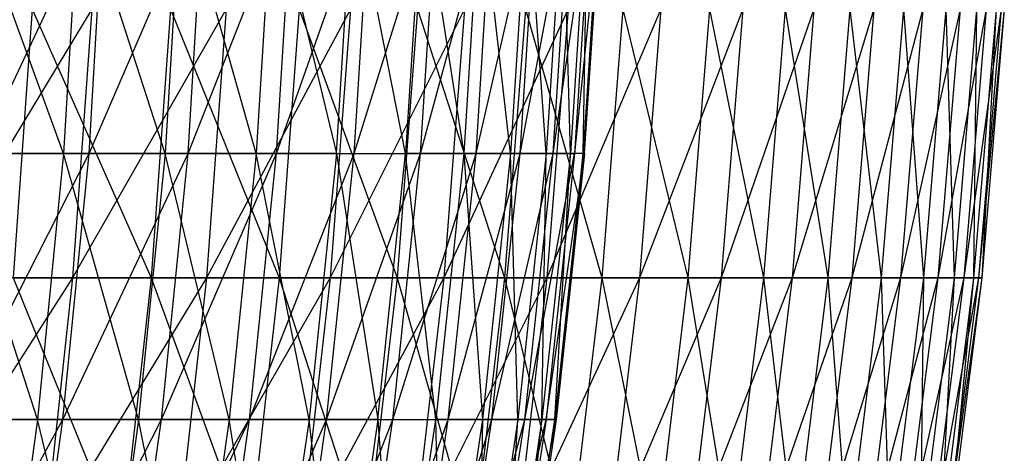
# Model space of a CAD drawing. Extents: x -125 to 125, y -143 to 0.
# Tile 384 of 406: x 50.71 to 59.88, y -90.78 to -86.73. Entities that reach past the tile are written whole.
import ezdxf

# ---------------------------------------------------------------- set-up
doc = ezdxf.new("R2010")
doc.units = 0
doc.header["$LTSCALE"] = 25.4
doc.layers.get('0').update_dxf_attribs({"linetype": 'CONTINUOUS'})

# ---------------------------------------------------------------- blocks, each defined once
blk = doc.blocks.new('NL2500027000_STL_3')
at = {"color": 0}
for p, q in [((51.1188, -87.9836, 22.8147), (50.2186, -85.4941, 25.0945)), ((51.1188, -87.9836, 22.8147), (50.2186, -85.4941, 25.0945)), ((50.3356, -87.9836, -24.4943), (51.5033, -85.4941, -22.3392)), ((50.3356, -87.9836, -24.4943), (51.5033, -85.4941, -22.3392)), ((51.2654, -85.4941, 22.8801), (51.1188, -87.9836, 22.8147)), ((51.2654, -85.4941, 22.8801), (51.1188, -87.9836, 22.8147)), ((52.0653, -87.9836, 20.5632), (51.2654, -85.4941, 22.8801)), ((52.0653, -87.9836, 20.5632), (51.2654, -85.4941, 22.8801)), ((51.3561, -87.9836, -22.2754), (51.5033, -85.4941, -22.3392)), ((51.3561, -87.9836, -22.2754), (51.5033, -85.4941, -22.3392)), ((51.3561, -87.9836, -22.2754), (52.4288, -85.4941, -20.0714)), ((51.3561, -87.9836, -22.2754), (52.4288, -85.4941, -20.0714)), ((52.2146, -85.4941, 20.6221), (52.0653, -87.9836, 20.5632)), ((52.2146, -85.4941, 20.6221), (52.0653, -87.9836, 20.5632)), ((52.9127, -87.9836, 18.2726), (52.2146, -85.4941, 20.6221)), ((52.9127, -87.9836, 18.2726), (52.2146, -85.4941, 20.6221)), ((52.2788, -87.9836, -20.014), (52.4288, -85.4941, -20.0714)), ((52.2788, -87.9836, -20.014), (52.4288, -85.4941, -20.0714)), ((52.2788, -87.9836, -20.014), (53.2544, -85.4941, -17.7654)), ((52.2788, -87.9836, -20.014), (53.2544, -85.4941, -17.7654)), ((53.0644, -85.4941, 18.3249), (52.9127, -87.9836, 18.2726)), ((53.0644, -85.4941, 18.3249), (52.9127, -87.9836, 18.2726)), ((53.0644, -85.4941, 18.3249), (53.6594, -87.9836, 15.9471)), ((53.0644, -85.4941, 18.3249), (53.6594, -87.9836, 15.9471)), ((53.1021, -87.9836, -17.7146), (53.2544, -85.4941, -17.7654)), ((53.1021, -87.9836, -17.7146), (53.2544, -85.4941, -17.7654)), ((53.1021, -87.9836, -17.7146), (53.9786, -85.4941, -15.4256)), ((53.1021, -87.9836, -17.7146), (53.9786, -85.4941, -15.4256)), ((53.6594, -87.9836, 15.9471), (53.8132, -85.4941, 15.9929)), ((53.6594, -87.9836, 15.9471), (53.8132, -85.4941, 15.9929)), ((54.3039, -87.9836, 13.5914), (53.8132, -85.4941, 15.9929)), ((54.3039, -87.9836, 13.5914), (53.8132, -85.4941, 15.9929)), ((53.8242, -87.9836, -15.3815), (53.9786, -85.4941, -15.4256)), ((53.8242, -87.9836, -15.3815), (53.9786, -85.4941, -15.4256)), ((53.8242, -87.9836, -15.3815), (54.6001, -85.4941, -13.0564)), ((53.8242, -87.9836, -15.3815), (54.6001, -85.4941, -13.0564)), ((54.4596, -85.4941, 13.6303), (54.3039, -87.9836, 13.5914)), ((54.4596, -85.4941, 13.6303), (54.3039, -87.9836, 13.5914)), ((54.4439, -87.9836, -13.0191), (54.6001, -85.4941, -13.0564)), ((54.4439, -87.9836, -13.0191), (54.6001, -85.4941, -13.0564)), ((54.4439, -87.9836, -13.0191), (55.1176, -85.4941, -10.6623)), ((54.4439, -87.9836, -13.0191), (55.1176, -85.4941, -10.6623)), ((54.4596, -85.4941, 13.6303), (54.8451, -87.9836, 11.2097)), ((54.4596, -85.4941, 13.6303), (54.8451, -87.9836, 11.2097)), ((55.0023, -85.4941, 11.2419), (54.8451, -87.9836, 11.2097)), ((55.0023, -85.4941, 11.2419), (54.8451, -87.9836, 11.2097)), ((54.96, -87.9836, -10.6319), (55.1176, -85.4941, -10.6623)), ((54.96, -87.9836, -10.6319), (55.1176, -85.4941, -10.6623)), ((54.96, -87.9836, -10.6319), (55.5302, -85.4941, -8.248)), ((54.96, -87.9836, -10.6319), (55.5302, -85.4941, -8.248)), ((55.2818, -87.9836, 8.8068), (55.0023, -85.4941, 11.2419)), ((55.2818, -87.9836, 8.8068), (55.0023, -85.4941, 11.2419)), ((55.4403, -85.4941, 8.832), (55.2818, -87.9836, 8.8068)), ((55.4403, -85.4941, 8.832), (55.2818, -87.9836, 8.8068)), ((55.3715, -87.9836, -8.2244), (55.5302, -85.4941, -8.248)), ((55.3715, -87.9836, -8.2244), (55.5302, -85.4941, -8.248)), ((55.3715, -87.9836, -8.2244), (55.8372, -85.4941, -5.8179)), ((55.3715, -87.9836, -8.2244), (55.8372, -85.4941, -5.8179)), ((55.6134, -87.9836, 6.387), (55.4403, -85.4941, 8.832)), ((55.6134, -87.9836, 6.387), (55.4403, -85.4941, 8.832)), ((55.7728, -85.4941, 6.4053), (55.6134, -87.9836, 6.387)), ((55.7728, -85.4941, 6.4053), (55.6134, -87.9836, 6.387)), ((55.6775, -87.9836, -5.8013), (55.8372, -85.4941, -5.8179)), ((55.6775, -87.9836, -5.8013), (55.8372, -85.4941, -5.8179)), ((55.6775, -87.9836, -5.8013), (56.0378, -85.4941, -3.3768)), ((55.6775, -87.9836, -5.8013), (56.0378, -85.4941, -3.3768)), ((55.839, -87.9836, 3.9551), (55.7728, -85.4941, 6.4053)), ((55.839, -87.9836, 3.9551), (55.7728, -85.4941, 6.4053)), ((55.9991, -85.4941, 3.9665), (55.839, -87.9836, 3.9551)), ((55.9991, -85.4941, 3.9665), (55.839, -87.9836, 3.9551)), ((56.1317, -85.4941, -0.9293), (55.8776, -87.9836, -3.3672)), ((56.0378, -85.4941, -3.3768), (55.8776, -87.9836, -3.3672)), ((56.1317, -85.4941, -0.9293), (55.8776, -87.9836, -3.3672)), ((56.0378, -85.4941, -3.3768), (55.8776, -87.9836, -3.3672)), ((56.1189, -85.4941, 1.52), (55.9584, -87.9836, 1.5157)), ((55.9584, -87.9836, 1.5157), (55.9991, -85.4941, 3.9665)), ((56.1189, -85.4941, 1.52), (55.9584, -87.9836, 1.5157)), ((55.9584, -87.9836, 1.5157), (55.9991, -85.4941, 3.9665)), ((55.9712, -87.9836, -0.9266), (56.1317, -85.4941, -0.9293)), ((55.9712, -87.9836, -0.9266), (56.1317, -85.4941, -0.9293)), ((55.9712, -87.9836, -0.9266), (56.1189, -85.4941, 1.52)), ((55.9712, -87.9836, -0.9266), (56.1189, -85.4941, 1.52)), ((51.3837, -86.6365, -30.7502), (49.8662, -89.141, -32.7737)), ((51.3837, -86.6365, -30.7502), (49.8662, -89.141, -32.7737)), ((50.8268, -86.6365, 31.6623), (50.6485, -89.141, 31.5513)), ((50.8268, -86.6365, 31.6623), (50.6485, -89.141, 31.5513)), ((50.8268, -86.6365, 31.6623), (51.9336, -89.141, 29.3881)), ((50.8268, -86.6365, 31.6623), (51.9336, -89.141, 29.3881)), ((51.3837, -86.6365, -30.7502), (51.2035, -89.141, -30.6424)), ((51.3837, -86.6365, -30.7502), (51.2035, -89.141, -30.6424)), ((52.6344, -86.6365, -28.5567), (51.2035, -89.141, -30.6424)), ((52.6344, -86.6365, -28.5567), (51.2035, -89.141, -30.6424)), ((52.1164, -86.6365, 29.4915), (51.9336, -89.141, 29.3881)), ((52.1164, -86.6365, 29.4915), (51.9336, -89.141, 29.3881)), ((52.1164, -86.6365, 29.4915), (53.1263, -89.141, 27.1726)), ((52.1164, -86.6365, 29.4915), (53.1263, -89.141, 27.1726)), ((52.6344, -86.6365, -28.5567), (52.4498, -89.141, -28.4566)), ((52.6344, -86.6365, -28.5567), (52.4498, -89.141, -28.4566)), ((53.7914, -86.6365, -26.3125), (52.4498, -89.141, -28.4566)), ((53.7914, -86.6365, -26.3125), (52.4498, -89.141, -28.4566)), ((53.3133, -86.6365, 27.2682), (53.1263, -89.141, 27.1726)), ((53.3133, -86.6365, 27.2682), (53.1263, -89.141, 27.1726)), ((53.3133, -86.6365, 27.2682), (54.2246, -89.141, 24.9088)), ((53.3133, -86.6365, 27.2682), (54.2246, -89.141, 24.9088)), ((53.7914, -86.6365, -26.3125), (53.6028, -89.141, -26.2202)), ((53.7914, -86.6365, -26.3125), (53.6028, -89.141, -26.2202)), ((54.8528, -86.6365, -24.0214), (53.6028, -89.141, -26.2202)), ((54.8528, -86.6365, -24.0214), (53.6028, -89.141, -26.2202)), ((54.4154, -86.6365, 24.9965), (54.2246, -89.141, 24.9088)), ((54.4154, -86.6365, 24.9965), (54.2246, -89.141, 24.9088)), ((54.4154, -86.6365, 24.9965), (55.2265, -89.141, 22.6008)), ((54.4154, -86.6365, 24.9965), (55.2265, -89.141, 22.6008)), ((54.8528, -86.6365, -24.0214), (54.6605, -89.141, -23.9372)), ((54.8528, -86.6365, -24.0214), (54.6605, -89.141, -23.9372)), ((55.8167, -86.6365, -21.6877), (54.6605, -89.141, -23.9372)), ((55.8167, -86.6365, -21.6877), (54.6605, -89.141, -23.9372)), ((55.4208, -86.6365, 22.6803), (55.2265, -89.141, 22.6008)), ((55.4208, -86.6365, 22.6803), (55.2265, -89.141, 22.6008)), ((55.4208, -86.6365, 22.6803), (56.1302, -89.141, 20.2525)), ((55.4208, -86.6365, 22.6803), (56.1302, -89.141, 20.2525)), ((55.8167, -86.6365, -21.6877), (55.621, -89.141, -21.6116)), ((55.8167, -86.6365, -21.6877), (55.621, -89.141, -21.6116)), ((56.6814, -86.6365, -19.3153), (55.621, -89.141, -21.6116)), ((56.6814, -86.6365, -19.3153), (55.621, -89.141, -21.6116)), ((56.3277, -86.6365, 20.3238), (56.1302, -89.141, 20.2525)), ((56.3277, -86.6365, 20.3238), (56.1302, -89.141, 20.2525)), ((56.3277, -86.6365, 20.3238), (56.934, -89.141, 17.8683)), ((56.3277, -86.6365, 20.3238), (56.934, -89.141, 17.8683)), ((56.6814, -86.6365, -19.3153), (56.4826, -89.141, -19.2476)), ((56.6814, -86.6365, -19.3153), (56.4826, -89.141, -19.2476)), ((57.4453, -86.6365, -16.9087), (56.4826, -89.141, -19.2476)), ((57.4453, -86.6365, -16.9087), (56.4826, -89.141, -19.2476)), ((57.1344, -86.6365, 17.9311), (56.934, -89.141, 17.8683)), ((57.1344, -86.6365, 17.9311), (56.934, -89.141, 17.8683)), ((57.1344, -86.6365, 17.9311), (57.6367, -89.141, 15.4522)), ((57.1344, -86.6365, 17.9311), (57.6367, -89.141, 15.4522)), ((57.4453, -86.6365, -16.9087), (57.2438, -89.141, -16.8494)), ((57.4453, -86.6365, -16.9087), (57.2438, -89.141, -16.8494)), ((58.107, -86.6365, -14.472), (57.2438, -89.141, -16.8494)), ((58.107, -86.6365, -14.472), (57.2438, -89.141, -16.8494)), ((57.8395, -86.6365, 15.5066), (57.6367, -89.141, 15.4522)), ((57.8395, -86.6365, 15.5066), (57.6367, -89.141, 15.4522)), ((57.8395, -86.6365, 15.5066), (58.2369, -89.141, 13.0087)), ((57.8395, -86.6365, 15.5066), (58.2369, -89.141, 13.0087)), ((58.107, -86.6365, -14.472), (57.9033, -89.141, -14.4212)), ((58.107, -86.6365, -14.472), (57.9033, -89.141, -14.4212)), ((58.6655, -86.6365, -12.0095), (57.9033, -89.141, -14.4212)), ((58.6655, -86.6365, -12.0095), (57.9033, -89.141, -14.4212)), ((58.4418, -86.6365, 13.0545), (58.2369, -89.141, 13.0087)), ((58.4418, -86.6365, 13.0545), (58.2369, -89.141, 13.0087)), ((58.4418, -86.6365, 13.0545), (58.7335, -89.141, 10.5421)), ((58.4418, -86.6365, 13.0545), (58.7335, -89.141, 10.5421)), ((58.6655, -86.6365, -12.0095), (58.4597, -89.141, -11.9674)), ((58.6655, -86.6365, -12.0095), (58.4597, -89.141, -11.9674)), ((59.1196, -86.6365, -9.5257), (58.4597, -89.141, -11.9674)), ((59.1196, -86.6365, -9.5257), (58.4597, -89.141, -11.9674)), ((58.9402, -86.6365, 10.5792), (58.7335, -89.141, 10.5421)), ((58.9402, -86.6365, 10.5792), (58.7335, -89.141, 10.5421)), ((59.1196, -86.6365, -9.5257), (58.9123, -89.141, -9.4923)), ((59.1196, -86.6365, -9.5257), (58.9123, -89.141, -9.4923)), ((59.4686, -86.6365, -7.025), (58.9123, -89.141, -9.4923)), ((59.4686, -86.6365, -7.025), (58.9123, -89.141, -9.4923)), ((58.9402, -86.6365, 10.5792), (59.1257, -89.141, 8.0567)), ((58.9402, -86.6365, 10.5792), (59.1257, -89.141, 8.0567)), ((59.3338, -86.6365, 8.0851), (59.1257, -89.141, 8.0567)), ((59.3338, -86.6365, 8.0851), (59.1257, -89.141, 8.0567)), ((59.4686, -86.6365, -7.025), (59.2601, -89.141, -7.0003)), ((59.4686, -86.6365, -7.025), (59.2601, -89.141, -7.0003)), ((59.7119, -86.6365, -4.5117), (59.2601, -89.141, -7.0003)), ((59.7119, -86.6365, -4.5117), (59.2601, -89.141, -7.0003)), ((59.3338, -86.6365, 8.0851), (59.4128, -89.141, 5.557)), ((59.3338, -86.6365, 8.0851), (59.4128, -89.141, 5.557)), ((59.6219, -86.6365, 5.5766), (59.4128, -89.141, 5.557)), ((59.6219, -86.6365, 5.5766), (59.4128, -89.141, 5.557)), ((59.7119, -86.6365, -4.5117), (59.5025, -89.141, -4.4959)), ((59.7119, -86.6365, -4.5117), (59.5025, -89.141, -4.4959)), ((59.849, -86.6365, -1.9905), (59.5025, -89.141, -4.4959)), ((59.849, -86.6365, -1.9905), (59.5025, -89.141, -4.4959)), ((59.8039, -86.6365, 3.0582), (59.5942, -89.141, 3.0475)), ((59.8039, -86.6365, 3.0582), (59.5942, -89.141, 3.0475)), ((59.6219, -86.6365, 5.5766), (59.5942, -89.141, 3.0475)), ((59.6219, -86.6365, 5.5766), (59.5942, -89.141, 3.0475)), ((59.849, -86.6365, -1.9905), (59.6391, -89.141, -1.9835)), ((59.849, -86.6365, -1.9905), (59.6391, -89.141, -1.9835)), ((59.8797, -86.6365, 0.5343), (59.6391, -89.141, -1.9835)), ((59.8797, -86.6365, 0.5343), (59.6391, -89.141, -1.9835)), ((59.8797, -86.6365, 0.5343), (59.6697, -89.141, 0.5325)), ((59.8797, -86.6365, 0.5343), (59.6697, -89.141, 0.5325)), ((59.8039, -86.6365, 3.0582), (59.6697, -89.141, 0.5325)), ((59.8039, -86.6365, 3.0582), (59.6697, -89.141, 0.5325)), ((51.1188, -87.9836, 22.8147), (50.075, -87.9836, 25.0227)), ((51.1188, -87.9836, 22.8147), (50.075, -87.9836, 25.0227)), ((50.8762, -90.4641, 22.7064), (50.075, -87.9836, 25.0227)), ((50.8762, -90.4641, 22.7064), (50.075, -87.9836, 25.0227)), ((50.0967, -90.4641, -24.3781), (51.3561, -87.9836, -22.2754)), ((50.0967, -90.4641, -24.3781), (51.3561, -87.9836, -22.2754)), ((50.3356, -87.9836, -24.4943), (51.3561, -87.9836, -22.2754)), ((50.3356, -87.9836, -24.4943), (51.3561, -87.9836, -22.2754)), ((51.1188, -87.9836, 22.8147), (50.8762, -90.4641, 22.7064)), ((51.1188, -87.9836, 22.8147), (50.8762, -90.4641, 22.7064)), ((51.1124, -90.4641, -22.1697), (51.3561, -87.9836, -22.2754)), ((51.1124, -90.4641, -22.1697), (51.3561, -87.9836, -22.2754)), ((51.1124, -90.4641, -22.1697), (52.2788, -87.9836, -20.014)), ((51.1124, -90.4641, -22.1697), (52.2788, -87.9836, -20.014)), ((52.0653, -87.9836, 20.5632), (51.1188, -87.9836, 22.8147)), ((52.0653, -87.9836, 20.5632), (51.1188, -87.9836, 22.8147)), ((51.8183, -90.4641, 20.4656), (51.1188, -87.9836, 22.8147)), ((51.8183, -90.4641, 20.4656), (51.1188, -87.9836, 22.8147)), ((51.3561, -87.9836, -22.2754), (52.2788, -87.9836, -20.014)), ((51.3561, -87.9836, -22.2754), (52.2788, -87.9836, -20.014)), ((52.0653, -87.9836, 20.5632), (51.8183, -90.4641, 20.4656)), ((52.0653, -87.9836, 20.5632), (51.8183, -90.4641, 20.4656)), ((52.0308, -90.4641, -19.9191), (52.2788, -87.9836, -20.014)), ((52.0308, -90.4641, -19.9191), (52.2788, -87.9836, -20.014)), ((52.0308, -90.4641, -19.9191), (53.1021, -87.9836, -17.7146)), ((52.0308, -90.4641, -19.9191), (53.1021, -87.9836, -17.7146)), ((52.9127, -87.9836, 18.2726), (52.0653, -87.9836, 20.5632)), ((52.9127, -87.9836, 18.2726), (52.0653, -87.9836, 20.5632)), ((52.6616, -90.4641, 18.1859), (52.0653, -87.9836, 20.5632)), ((52.6616, -90.4641, 18.1859), (52.0653, -87.9836, 20.5632)), ((52.2788, -87.9836, -20.014), (53.1021, -87.9836, -17.7146)), ((52.2788, -87.9836, -20.014), (53.1021, -87.9836, -17.7146)), ((52.9127, -87.9836, 18.2726), (52.6616, -90.4641, 18.1859)), ((52.9127, -87.9836, 18.2726), (52.6616, -90.4641, 18.1859)), ((52.8501, -90.4641, -17.6306), (53.1021, -87.9836, -17.7146)), ((52.8501, -90.4641, -17.6306), (53.1021, -87.9836, -17.7146)), ((52.8501, -90.4641, -17.6306), (53.8242, -87.9836, -15.3815)), ((52.8501, -90.4641, -17.6306), (53.8242, -87.9836, -15.3815)), ((53.6594, -87.9836, 15.9471), (52.9127, -87.9836, 18.2726)), ((53.6594, -87.9836, 15.9471), (52.9127, -87.9836, 18.2726)), ((53.4048, -90.4641, 15.8715), (52.9127, -87.9836, 18.2726)), ((53.4048, -90.4641, 15.8715), (52.9127, -87.9836, 18.2726)), ((53.1021, -87.9836, -17.7146), (53.8242, -87.9836, -15.3815)), ((53.1021, -87.9836, -17.7146), (53.8242, -87.9836, -15.3815)), ((53.6594, -87.9836, 15.9471), (53.4048, -90.4641, 15.8715)), ((53.6594, -87.9836, 15.9471), (53.4048, -90.4641, 15.8715)), ((53.5689, -90.4641, -15.3085), (53.8242, -87.9836, -15.3815)), ((53.5689, -90.4641, -15.3085), (53.8242, -87.9836, -15.3815)), ((53.5689, -90.4641, -15.3085), (54.4439, -87.9836, -13.0191)), ((53.5689, -90.4641, -15.3085), (54.4439, -87.9836, -13.0191)), ((53.6594, -87.9836, 15.9471), (54.0462, -90.4641, 13.5269)), ((53.6594, -87.9836, 15.9471), (54.0462, -90.4641, 13.5269)), ((53.6594, -87.9836, 15.9471), (54.3039, -87.9836, 13.5914)), ((53.6594, -87.9836, 15.9471), (54.3039, -87.9836, 13.5914)), ((53.8242, -87.9836, -15.3815), (54.4439, -87.9836, -13.0191)), ((53.8242, -87.9836, -15.3815), (54.4439, -87.9836, -13.0191)), ((54.0462, -90.4641, 13.5269), (54.3039, -87.9836, 13.5914)), ((54.0462, -90.4641, 13.5269), (54.3039, -87.9836, 13.5914)), ((54.1856, -90.4641, -12.9573), (54.4439, -87.9836, -13.0191)), ((54.1856, -90.4641, -12.9573), (54.4439, -87.9836, -13.0191)), ((54.1856, -90.4641, -12.9573), (54.96, -87.9836, -10.6319)), ((54.1856, -90.4641, -12.9573), (54.96, -87.9836, -10.6319)), ((54.8451, -87.9836, 11.2097), (54.3039, -87.9836, 13.5914)), ((54.8451, -87.9836, 11.2097), (54.3039, -87.9836, 13.5914)), ((54.5848, -90.4641, 11.1565), (54.3039, -87.9836, 13.5914)), ((54.5848, -90.4641, 11.1565), (54.3039, -87.9836, 13.5914)), ((54.4439, -87.9836, -13.0191), (54.96, -87.9836, -10.6319)), ((54.4439, -87.9836, -13.0191), (54.96, -87.9836, -10.6319)), ((54.8451, -87.9836, 11.2097), (54.5848, -90.4641, 11.1565)), ((54.8451, -87.9836, 11.2097), (54.5848, -90.4641, 11.1565)), ((54.6992, -90.4641, -10.5814), (54.96, -87.9836, -10.6319)), ((54.6992, -90.4641, -10.5814), (54.96, -87.9836, -10.6319)), ((54.6992, -90.4641, -10.5814), (55.3715, -87.9836, -8.2244)), ((54.6992, -90.4641, -10.5814), (55.3715, -87.9836, -8.2244)), ((54.8451, -87.9836, 11.2097), (55.0195, -90.4641, 8.765)), ((55.2818, -87.9836, 8.8068), (54.8451, -87.9836, 11.2097)), ((55.2818, -87.9836, 8.8068), (54.8451, -87.9836, 11.2097)), ((54.8451, -87.9836, 11.2097), (55.0195, -90.4641, 8.765)), ((54.96, -87.9836, -10.6319), (55.3715, -87.9836, -8.2244)), ((54.96, -87.9836, -10.6319), (55.3715, -87.9836, -8.2244)), ((55.2818, -87.9836, 8.8068), (55.0195, -90.4641, 8.765)), ((55.2818, -87.9836, 8.8068), (55.0195, -90.4641, 8.765)), ((55.1087, -90.4641, -8.1854), (55.3715, -87.9836, -8.2244)), ((55.1087, -90.4641, -8.1854), (55.3715, -87.9836, -8.2244)), ((55.1087, -90.4641, -8.1854), (55.6775, -87.9836, -5.8013)), ((55.1087, -90.4641, -8.1854), (55.6775, -87.9836, -5.8013)), ((55.6134, -87.9836, 6.387), (55.2818, -87.9836, 8.8068)), ((55.6134, -87.9836, 6.387), (55.2818, -87.9836, 8.8068)), ((55.3495, -90.4641, 6.3567), (55.2818, -87.9836, 8.8068)), ((55.3495, -90.4641, 6.3567), (55.2818, -87.9836, 8.8068)), ((55.6134, -87.9836, 6.387), (55.3495, -90.4641, 6.3567)), ((55.6134, -87.9836, 6.387), (55.3495, -90.4641, 6.3567)), ((55.3715, -87.9836, -8.2244), (55.6775, -87.9836, -5.8013)), ((55.3715, -87.9836, -8.2244), (55.6775, -87.9836, -5.8013)), ((55.4133, -90.4641, -5.7738), (55.6775, -87.9836, -5.8013)), ((55.4133, -90.4641, -5.7738), (55.6775, -87.9836, -5.8013)), ((55.4133, -90.4641, -5.7738), (55.8776, -87.9836, -3.3672)), ((55.4133, -90.4641, -5.7738), (55.8776, -87.9836, -3.3672)), ((55.839, -87.9836, 3.9551), (55.5741, -90.4641, 3.9364)), ((55.5741, -90.4641, 3.9364), (55.6134, -87.9836, 6.387)), ((55.839, -87.9836, 3.9551), (55.5741, -90.4641, 3.9364)), ((55.5741, -90.4641, 3.9364), (55.6134, -87.9836, 6.387)), ((55.8776, -87.9836, -3.3672), (55.6124, -90.4641, -3.3512)), ((55.6124, -90.4641, -3.3512), (55.9712, -87.9836, -0.9266)), ((55.6124, -90.4641, -3.3512), (55.9712, -87.9836, -0.9266)), ((55.8776, -87.9836, -3.3672), (55.6124, -90.4641, -3.3512)), ((55.839, -87.9836, 3.9551), (55.6134, -87.9836, 6.387)), ((55.839, -87.9836, 3.9551), (55.6134, -87.9836, 6.387)), ((55.6775, -87.9836, -5.8013), (55.8776, -87.9836, -3.3672)), ((55.6775, -87.9836, -5.8013), (55.8776, -87.9836, -3.3672)), ((55.9584, -87.9836, 1.5157), (55.6929, -90.4641, 1.5085)), ((55.6929, -90.4641, 1.5085), (55.839, -87.9836, 3.9551)), ((55.9584, -87.9836, 1.5157), (55.6929, -90.4641, 1.5085)), ((55.6929, -90.4641, 1.5085), (55.839, -87.9836, 3.9551)), ((55.9712, -87.9836, -0.9266), (55.7057, -90.4641, -0.9222)), ((55.7057, -90.4641, -0.9222), (55.9584, -87.9836, 1.5157)), ((55.9712, -87.9836, -0.9266), (55.7057, -90.4641, -0.9222)), ((55.7057, -90.4641, -0.9222), (55.9584, -87.9836, 1.5157)), ((55.9584, -87.9836, 1.5157), (55.839, -87.9836, 3.9551)), ((55.9584, -87.9836, 1.5157), (55.839, -87.9836, 3.9551)), ((55.9712, -87.9836, -0.9266), (55.8776, -87.9836, -3.3672)), ((55.9712, -87.9836, -0.9266), (55.8776, -87.9836, -3.3672)), ((55.9712, -87.9836, -0.9266), (55.9584, -87.9836, 1.5157)), ((55.9712, -87.9836, -0.9266), (55.9584, -87.9836, 1.5157)), ((51.2035, -89.141, -30.6424), (49.6033, -91.6345, -32.6009)), ((51.2035, -89.141, -30.6424), (49.6033, -91.6345, -32.6009)), ((51.2035, -89.141, -30.6424), (49.8662, -89.141, -32.7737)), ((51.2035, -89.141, -30.6424), (49.8662, -89.141, -32.7737)), ((50.6485, -89.141, 31.5513), (51.9336, -89.141, 29.3881)), ((50.6485, -89.141, 31.5513), (51.9336, -89.141, 29.3881)), ((50.6485, -89.141, 31.5513), (51.6597, -91.6345, 29.2331)), ((50.6485, -89.141, 31.5513), (51.6597, -91.6345, 29.2331)), ((51.2035, -89.141, -30.6424), (50.9335, -91.6345, -30.4808)), ((51.2035, -89.141, -30.6424), (50.9335, -91.6345, -30.4808)), ((52.4498, -89.141, -28.4566), (50.9335, -91.6345, -30.4808)), ((52.4498, -89.141, -28.4566), (50.9335, -91.6345, -30.4808)), ((52.4498, -89.141, -28.4566), (51.2035, -89.141, -30.6424)), ((52.4498, -89.141, -28.4566), (51.2035, -89.141, -30.6424)), ((51.9336, -89.141, 29.3881), (51.6597, -91.6345, 29.2331)), ((51.9336, -89.141, 29.3881), (51.6597, -91.6345, 29.2331)), ((51.9336, -89.141, 29.3881), (53.1263, -89.141, 27.1726)), ((51.9336, -89.141, 29.3881), (53.1263, -89.141, 27.1726)), ((51.9336, -89.141, 29.3881), (52.8462, -91.6345, 27.0293)), ((51.9336, -89.141, 29.3881), (52.8462, -91.6345, 27.0293)), ((52.4498, -89.141, -28.4566), (52.1732, -91.6345, -28.3065)), ((52.4498, -89.141, -28.4566), (52.1732, -91.6345, -28.3065)), ((53.6028, -89.141, -26.2202), (52.1732, -91.6345, -28.3065)), ((53.6028, -89.141, -26.2202), (52.1732, -91.6345, -28.3065)), ((53.6028, -89.141, -26.2202), (52.4498, -89.141, -28.4566)), ((53.6028, -89.141, -26.2202), (52.4498, -89.141, -28.4566)), ((53.1263, -89.141, 27.1726), (52.8462, -91.6345, 27.0293)), ((53.1263, -89.141, 27.1726), (52.8462, -91.6345, 27.0293)), ((53.1263, -89.141, 27.1726), (54.2246, -89.141, 24.9088)), ((53.1263, -89.141, 27.1726), (54.2246, -89.141, 24.9088)), ((53.1263, -89.141, 27.1726), (53.9387, -91.6345, 24.7775)), ((53.1263, -89.141, 27.1726), (53.9387, -91.6345, 24.7775)), ((53.6028, -89.141, -26.2202), (53.3201, -91.6345, -26.0819)), ((53.6028, -89.141, -26.2202), (53.3201, -91.6345, -26.0819)), ((54.6605, -89.141, -23.9372), (53.3201, -91.6345, -26.0819)), ((54.6605, -89.141, -23.9372), (53.3201, -91.6345, -26.0819)), ((54.6605, -89.141, -23.9372), (53.6028, -89.141, -26.2202)), ((54.6605, -89.141, -23.9372), (53.6028, -89.141, -26.2202)), ((54.2246, -89.141, 24.9088), (53.9387, -91.6345, 24.7775)), ((54.2246, -89.141, 24.9088), (53.9387, -91.6345, 24.7775)), ((54.2246, -89.141, 24.9088), (55.2265, -89.141, 22.6008)), ((54.2246, -89.141, 24.9088), (55.2265, -89.141, 22.6008)), ((54.2246, -89.141, 24.9088), (54.9352, -91.6345, 22.4816)), ((54.2246, -89.141, 24.9088), (54.9352, -91.6345, 22.4816)), ((54.6605, -89.141, -23.9372), (54.3722, -91.6345, -23.811)), ((54.6605, -89.141, -23.9372), (54.3722, -91.6345, -23.811)), ((55.621, -89.141, -21.6116), (54.3722, -91.6345, -23.811)), ((55.621, -89.141, -21.6116), (54.3722, -91.6345, -23.811)), ((55.621, -89.141, -21.6116), (54.6605, -89.141, -23.9372)), ((55.621, -89.141, -21.6116), (54.6605, -89.141, -23.9372)), ((55.2265, -89.141, 22.6008), (54.9352, -91.6345, 22.4816)), ((55.2265, -89.141, 22.6008), (54.9352, -91.6345, 22.4816)), ((55.2265, -89.141, 22.6008), (56.1302, -89.141, 20.2525)), ((55.2265, -89.141, 22.6008), (56.1302, -89.141, 20.2525)), ((55.2265, -89.141, 22.6008), (55.8341, -91.6345, 20.1457)), ((55.2265, -89.141, 22.6008), (55.8341, -91.6345, 20.1457)), ((55.621, -89.141, -21.6116), (55.3277, -91.6345, -21.4976)), ((55.621, -89.141, -21.6116), (55.3277, -91.6345, -21.4976)), ((56.4826, -89.141, -19.2476), (55.3277, -91.6345, -21.4976)), ((56.4826, -89.141, -19.2476), (55.3277, -91.6345, -21.4976)), ((56.4826, -89.141, -19.2476), (55.621, -89.141, -21.6116)), ((56.4826, -89.141, -19.2476), (55.621, -89.141, -21.6116)), ((56.1302, -89.141, 20.2525), (55.8341, -91.6345, 20.1457)), ((56.1302, -89.141, 20.2525), (55.8341, -91.6345, 20.1457)), ((56.1302, -89.141, 20.2525), (56.934, -89.141, 17.8683)), ((56.1302, -89.141, 20.2525), (56.934, -89.141, 17.8683)), ((56.1302, -89.141, 20.2525), (56.6338, -91.6345, 17.774)), ((56.1302, -89.141, 20.2525), (56.6338, -91.6345, 17.774)), ((56.4826, -89.141, -19.2476), (56.1848, -91.6345, -19.1461)), ((56.4826, -89.141, -19.2476), (56.1848, -91.6345, -19.1461)), ((57.2438, -89.141, -16.8494), (56.1848, -91.6345, -19.1461)), ((57.2438, -89.141, -16.8494), (56.1848, -91.6345, -19.1461)), ((57.2438, -89.141, -16.8494), (56.4826, -89.141, -19.2476)), ((57.2438, -89.141, -16.8494), (56.4826, -89.141, -19.2476)), ((56.934, -89.141, 17.8683), (56.6338, -91.6345, 17.774)), ((56.934, -89.141, 17.8683), (56.6338, -91.6345, 17.774)), ((56.934, -89.141, 17.8683), (57.6367, -89.141, 15.4522)), ((56.934, -89.141, 17.8683), (57.6367, -89.141, 15.4522)), ((56.934, -89.141, 17.8683), (57.3327, -91.6345, 15.3707)), ((56.934, -89.141, 17.8683), (57.3327, -91.6345, 15.3707)), ((57.2438, -89.141, -16.8494), (56.9419, -91.6345, -16.7605)), ((57.2438, -89.141, -16.8494), (56.9419, -91.6345, -16.7605)), ((57.9033, -89.141, -14.4212), (56.9419, -91.6345, -16.7605)), ((57.9033, -89.141, -14.4212), (56.9419, -91.6345, -16.7605)), ((57.9033, -89.141, -14.4212), (57.2438, -89.141, -16.8494)), ((57.9033, -89.141, -14.4212), (57.2438, -89.141, -16.8494)), ((57.6367, -89.141, 15.4522), (57.3327, -91.6345, 15.3707)), ((57.6367, -89.141, 15.4522), (57.3327, -91.6345, 15.3707)), ((57.9033, -89.141, -14.4212), (57.5979, -91.6345, -14.3452)), ((57.9033, -89.141, -14.4212), (57.5979, -91.6345, -14.3452)), ((58.4597, -89.141, -11.9674), (57.5979, -91.6345, -14.3452)), ((58.4597, -89.141, -11.9674), (57.5979, -91.6345, -14.3452)), ((57.6367, -89.141, 15.4522), (58.2369, -89.141, 13.0087)), ((57.6367, -89.141, 15.4522), (58.2369, -89.141, 13.0087)), ((57.6367, -89.141, 15.4522), (57.9297, -91.6345, 12.9401)), ((57.6367, -89.141, 15.4522), (57.9297, -91.6345, 12.9401)), ((58.4597, -89.141, -11.9674), (57.9033, -89.141, -14.4212)), ((58.4597, -89.141, -11.9674), (57.9033, -89.141, -14.4212)), ((58.2369, -89.141, 13.0087), (57.9297, -91.6345, 12.9401)), ((58.2369, -89.141, 13.0087), (57.9297, -91.6345, 12.9401)), ((58.4597, -89.141, -11.9674), (58.1514, -91.6345, -11.9043)), ((58.4597, -89.141, -11.9674), (58.1514, -91.6345, -11.9043)), ((58.9123, -89.141, -9.4923), (58.1514, -91.6345, -11.9043)), ((58.9123, -89.141, -9.4923), (58.1514, -91.6345, -11.9043)), ((58.2369, -89.141, 13.0087), (58.7335, -89.141, 10.5421)), ((58.2369, -89.141, 13.0087), (58.7335, -89.141, 10.5421)), ((58.2369, -89.141, 13.0087), (58.4237, -91.6345, 10.4865)), ((58.2369, -89.141, 13.0087), (58.4237, -91.6345, 10.4865)), ((58.7335, -89.141, 10.5421), (58.4237, -91.6345, 10.4865)), ((58.7335, -89.141, 10.5421), (58.4237, -91.6345, 10.4865)), ((58.9123, -89.141, -9.4923), (58.4597, -89.141, -11.9674)), ((58.9123, -89.141, -9.4923), (58.4597, -89.141, -11.9674)), ((58.9123, -89.141, -9.4923), (58.6016, -91.6345, -9.4422)), ((58.9123, -89.141, -9.4923), (58.6016, -91.6345, -9.4422)), ((59.2601, -89.141, -7.0003), (58.6016, -91.6345, -9.4422)), ((59.2601, -89.141, -7.0003), (58.6016, -91.6345, -9.4422)), ((58.7335, -89.141, 10.5421), (59.1257, -89.141, 8.0567)), ((58.7335, -89.141, 10.5421), (59.1257, -89.141, 8.0567)), ((58.7335, -89.141, 10.5421), (58.8139, -91.6345, 8.0142)), ((58.7335, -89.141, 10.5421), (58.8139, -91.6345, 8.0142)), ((59.1257, -89.141, 8.0567), (58.8139, -91.6345, 8.0142)), ((59.1257, -89.141, 8.0567), (58.8139, -91.6345, 8.0142)), ((59.2601, -89.141, -7.0003), (58.9123, -89.141, -9.4923)), ((59.2601, -89.141, -7.0003), (58.9123, -89.141, -9.4923)), ((59.2601, -89.141, -7.0003), (58.9475, -91.6345, -6.9634)), ((59.2601, -89.141, -7.0003), (58.9475, -91.6345, -6.9634)), ((59.5025, -89.141, -4.4959), (58.9475, -91.6345, -6.9634)), ((59.5025, -89.141, -4.4959), (58.9475, -91.6345, -6.9634)), ((59.4128, -89.141, 5.557), (59.0994, -91.6345, 5.5277)), ((59.4128, -89.141, 5.557), (59.0994, -91.6345, 5.5277)), ((59.1257, -89.141, 8.0567), (59.0994, -91.6345, 5.5277)), ((59.1257, -89.141, 8.0567), (59.0994, -91.6345, 5.5277)), ((59.1257, -89.141, 8.0567), (59.4128, -89.141, 5.557)), ((59.1257, -89.141, 8.0567), (59.4128, -89.141, 5.557)), ((59.5025, -89.141, -4.4959), (59.1887, -91.6345, -4.4722)), ((59.5025, -89.141, -4.4959), (59.1887, -91.6345, -4.4722)), ((59.6391, -89.141, -1.9835), (59.1887, -91.6345, -4.4722)), ((59.6391, -89.141, -1.9835), (59.1887, -91.6345, -4.4722)), ((59.5025, -89.141, -4.4959), (59.2601, -89.141, -7.0003)), ((59.5025, -89.141, -4.4959), (59.2601, -89.141, -7.0003)), ((59.5942, -89.141, 3.0475), (59.2799, -91.6345, 3.0314)), ((59.5942, -89.141, 3.0475), (59.2799, -91.6345, 3.0314)), ((59.4128, -89.141, 5.557), (59.2799, -91.6345, 3.0314)), ((59.4128, -89.141, 5.557), (59.2799, -91.6345, 3.0314)), ((59.6391, -89.141, -1.9835), (59.3246, -91.6345, -1.973)), ((59.6391, -89.141, -1.9835), (59.3246, -91.6345, -1.973)), ((59.6697, -89.141, 0.5325), (59.3246, -91.6345, -1.973)), ((59.6697, -89.141, 0.5325), (59.3246, -91.6345, -1.973)), ((59.6697, -89.141, 0.5325), (59.355, -91.6345, 0.5297)), ((59.6697, -89.141, 0.5325), (59.355, -91.6345, 0.5297)), ((59.5942, -89.141, 3.0475), (59.355, -91.6345, 0.5297)), ((59.5942, -89.141, 3.0475), (59.355, -91.6345, 0.5297)), ((59.4128, -89.141, 5.557), (59.5942, -89.141, 3.0475)), ((59.4128, -89.141, 5.557), (59.5942, -89.141, 3.0475)), ((59.6391, -89.141, -1.9835), (59.5025, -89.141, -4.4959)), ((59.6391, -89.141, -1.9835), (59.5025, -89.141, -4.4959)), ((59.5942, -89.141, 3.0475), (59.6697, -89.141, 0.5325)), ((59.5942, -89.141, 3.0475), (59.6697, -89.141, 0.5325)), ((59.6697, -89.141, 0.5325), (59.6391, -89.141, -1.9835)), ((59.6697, -89.141, 0.5325), (59.6391, -89.141, -1.9835)), ((49.7638, -92.9311, -24.2161), (51.1124, -90.4641, -22.1697)), ((49.7638, -92.9311, -24.2161), (51.1124, -90.4641, -22.1697)), ((50.8762, -90.4641, 22.7064), (49.8374, -90.4641, 24.904)), ((50.8762, -90.4641, 22.7064), (49.8374, -90.4641, 24.904)), ((50.0967, -90.4641, -24.3781), (51.1124, -90.4641, -22.1697)), ((50.0967, -90.4641, -24.3781), (51.1124, -90.4641, -22.1697)), ((50.8762, -90.4641, 22.7064), (50.5382, -92.9311, 22.5555)), ((50.8762, -90.4641, 22.7064), (50.5382, -92.9311, 22.5555)), ((50.7728, -92.9311, -22.0223), (51.1124, -90.4641, -22.1697)), ((50.7728, -92.9311, -22.0223), (51.1124, -90.4641, -22.1697)), ((50.7728, -92.9311, -22.0223), (52.0308, -90.4641, -19.9191)), ((50.7728, -92.9311, -22.0223), (52.0308, -90.4641, -19.9191)), ((51.8183, -90.4641, 20.4656), (50.8762, -90.4641, 22.7064)), ((51.8183, -90.4641, 20.4656), (50.8762, -90.4641, 22.7064)), ((51.4739, -92.9311, 20.3296), (50.8762, -90.4641, 22.7064)), ((51.4739, -92.9311, 20.3296), (50.8762, -90.4641, 22.7064)), ((51.1124, -90.4641, -22.1697), (52.0308, -90.4641, -19.9191)), ((51.1124, -90.4641, -22.1697), (52.0308, -90.4641, -19.9191)), ((51.8183, -90.4641, 20.4656), (51.4739, -92.9311, 20.3296)), ((51.8183, -90.4641, 20.4656), (51.4739, -92.9311, 20.3296)), ((51.685, -92.9311, -19.7867), (52.0308, -90.4641, -19.9191)), ((51.685, -92.9311, -19.7867), (52.0308, -90.4641, -19.9191)), ((51.685, -92.9311, -19.7867), (52.8501, -90.4641, -17.6306)), ((51.685, -92.9311, -19.7867), (52.8501, -90.4641, -17.6306)), ((52.6616, -90.4641, 18.1859), (51.8183, -90.4641, 20.4656)), ((52.6616, -90.4641, 18.1859), (51.8183, -90.4641, 20.4656)), ((52.3117, -92.9311, 18.065), (51.8183, -90.4641, 20.4656)), ((52.3117, -92.9311, 18.065), (51.8183, -90.4641, 20.4656)), ((52.0308, -90.4641, -19.9191), (52.8501, -90.4641, -17.6306)), ((52.0308, -90.4641, -19.9191), (52.8501, -90.4641, -17.6306)), ((52.6616, -90.4641, 18.1859), (52.3117, -92.9311, 18.065)), ((52.6616, -90.4641, 18.1859), (52.3117, -92.9311, 18.065)), ((52.4989, -92.9311, -17.5134), (52.8501, -90.4641, -17.6306)), ((52.4989, -92.9311, -17.5134), (52.8501, -90.4641, -17.6306)), ((52.4989, -92.9311, -17.5134), (53.5689, -90.4641, -15.3085)), ((52.4989, -92.9311, -17.5134), (53.5689, -90.4641, -15.3085)), ((53.4048, -90.4641, 15.8715), (52.6616, -90.4641, 18.1859)), ((53.4048, -90.4641, 15.8715), (52.6616, -90.4641, 18.1859)), ((53.0499, -92.9311, 15.766), (52.6616, -90.4641, 18.1859)), ((53.0499, -92.9311, 15.766), (52.6616, -90.4641, 18.1859)), ((52.8501, -90.4641, -17.6306), (53.5689, -90.4641, -15.3085)), ((52.8501, -90.4641, -17.6306), (53.5689, -90.4641, -15.3085)), ((53.4048, -90.4641, 15.8715), (53.0499, -92.9311, 15.766)), ((53.4048, -90.4641, 15.8715), (53.0499, -92.9311, 15.766)), ((53.2129, -92.9311, -15.2068), (53.5689, -90.4641, -15.3085)), ((53.2129, -92.9311, -15.2068), (53.5689, -90.4641, -15.3085)), ((53.2129, -92.9311, -15.2068), (54.1856, -90.4641, -12.9573)), ((53.2129, -92.9311, -15.2068), (54.1856, -90.4641, -12.9573)), ((54.0462, -90.4641, 13.5269), (53.4048, -90.4641, 15.8715)), ((54.0462, -90.4641, 13.5269), (53.4048, -90.4641, 15.8715)), ((53.6871, -92.9311, 13.437), (53.4048, -90.4641, 15.8715)), ((53.6871, -92.9311, 13.437), (53.4048, -90.4641, 15.8715)), ((53.5689, -90.4641, -15.3085), (54.1856, -90.4641, -12.9573)), ((53.5689, -90.4641, -15.3085), (54.1856, -90.4641, -12.9573)), ((54.0462, -90.4641, 13.5269), (53.6871, -92.9311, 13.437)), ((54.0462, -90.4641, 13.5269), (53.6871, -92.9311, 13.437)), ((53.8256, -92.9311, -12.8712), (54.1856, -90.4641, -12.9573)), ((53.8256, -92.9311, -12.8712), (54.1856, -90.4641, -12.9573)), ((53.8256, -92.9311, -12.8712), (54.6992, -90.4641, -10.5814)), ((53.8256, -92.9311, -12.8712), (54.6992, -90.4641, -10.5814)), ((54.0462, -90.4641, 13.5269), (54.2221, -92.9311, 11.0824)), ((54.0462, -90.4641, 13.5269), (54.2221, -92.9311, 11.0824)), ((54.0462, -90.4641, 13.5269), (54.5848, -90.4641, 11.1565)), ((54.0462, -90.4641, 13.5269), (54.5848, -90.4641, 11.1565)), ((54.1856, -90.4641, -12.9573), (54.6992, -90.4641, -10.5814)), ((54.1856, -90.4641, -12.9573), (54.6992, -90.4641, -10.5814)), ((54.2221, -92.9311, 11.0824), (54.5848, -90.4641, 11.1565)), ((54.2221, -92.9311, 11.0824), (54.5848, -90.4641, 11.1565)), ((54.3358, -92.9311, -10.5111), (54.6992, -90.4641, -10.5814)), ((54.3358, -92.9311, -10.5111), (54.6992, -90.4641, -10.5814)), ((54.3358, -92.9311, -10.5111), (55.1087, -90.4641, -8.1854)), ((54.3358, -92.9311, -10.5111), (55.1087, -90.4641, -8.1854)), ((55.0195, -90.4641, 8.765), (54.5848, -90.4641, 11.1565)), ((55.0195, -90.4641, 8.765), (54.5848, -90.4641, 11.1565)), ((54.6539, -92.9311, 8.7067), (54.5848, -90.4641, 11.1565)), ((54.6539, -92.9311, 8.7067), (54.5848, -90.4641, 11.1565)), ((55.0195, -90.4641, 8.765), (54.6539, -92.9311, 8.7067)), ((55.0195, -90.4641, 8.765), (54.6539, -92.9311, 8.7067)), ((54.6992, -90.4641, -10.5814), (55.1087, -90.4641, -8.1854)), ((54.6992, -90.4641, -10.5814), (55.1087, -90.4641, -8.1854)), ((54.7425, -92.9311, -8.131), (55.1087, -90.4641, -8.1854)), ((54.7425, -92.9311, -8.131), (55.1087, -90.4641, -8.1854)), ((54.7425, -92.9311, -8.131), (55.4133, -90.4641, -5.7738)), ((54.7425, -92.9311, -8.131), (55.4133, -90.4641, -5.7738)), ((55.0195, -90.4641, 8.765), (54.9817, -92.9311, 6.3145)), ((55.3495, -90.4641, 6.3567), (54.9817, -92.9311, 6.3145)), ((55.0195, -90.4641, 8.765), (54.9817, -92.9311, 6.3145)), ((55.3495, -90.4641, 6.3567), (54.9817, -92.9311, 6.3145)), ((55.3495, -90.4641, 6.3567), (55.0195, -90.4641, 8.765)), ((55.3495, -90.4641, 6.3567), (55.0195, -90.4641, 8.765)), ((55.0451, -92.9311, -5.7354), (55.4133, -90.4641, -5.7738)), ((55.0451, -92.9311, -5.7354), (55.4133, -90.4641, -5.7738)), ((55.0451, -92.9311, -5.7354), (55.6124, -90.4641, -3.3512)), ((55.0451, -92.9311, -5.7354), (55.6124, -90.4641, -3.3512)), ((55.1087, -90.4641, -8.1854), (55.4133, -90.4641, -5.7738)), ((55.1087, -90.4641, -8.1854), (55.4133, -90.4641, -5.7738)), ((55.5741, -90.4641, 3.9364), (55.2048, -92.9311, 3.9102)), ((55.2048, -92.9311, 3.9102), (55.3495, -90.4641, 6.3567)), ((55.5741, -90.4641, 3.9364), (55.2048, -92.9311, 3.9102)), ((55.2048, -92.9311, 3.9102), (55.3495, -90.4641, 6.3567)), ((55.6124, -90.4641, -3.3512), (55.2429, -92.9311, -3.3289)), ((55.2429, -92.9311, -3.3289), (55.7057, -90.4641, -0.9222)), ((55.2429, -92.9311, -3.3289), (55.7057, -90.4641, -0.9222)), ((55.6124, -90.4641, -3.3512), (55.2429, -92.9311, -3.3289)), ((55.6929, -90.4641, 1.5085), (55.3228, -92.9311, 1.4985)), ((55.3228, -92.9311, 1.4985), (55.5741, -90.4641, 3.9364)), ((55.6929, -90.4641, 1.5085), (55.3228, -92.9311, 1.4985)), ((55.3228, -92.9311, 1.4985), (55.5741, -90.4641, 3.9364)), ((55.7057, -90.4641, -0.9222), (55.3355, -92.9311, -0.9161)), ((55.3355, -92.9311, -0.9161), (55.6929, -90.4641, 1.5085)), ((55.7057, -90.4641, -0.9222), (55.3355, -92.9311, -0.9161)), ((55.3355, -92.9311, -0.9161), (55.6929, -90.4641, 1.5085)), ((55.5741, -90.4641, 3.9364), (55.3495, -90.4641, 6.3567)), ((55.5741, -90.4641, 3.9364), (55.3495, -90.4641, 6.3567)), ((55.4133, -90.4641, -5.7738), (55.6124, -90.4641, -3.3512)), ((55.4133, -90.4641, -5.7738), (55.6124, -90.4641, -3.3512)), ((55.6929, -90.4641, 1.5085), (55.5741, -90.4641, 3.9364)), ((55.6929, -90.4641, 1.5085), (55.5741, -90.4641, 3.9364)), ((55.6124, -90.4641, -3.3512), (55.7057, -90.4641, -0.9222)), ((55.6124, -90.4641, -3.3512), (55.7057, -90.4641, -0.9222)), ((55.7057, -90.4641, -0.9222), (55.6929, -90.4641, 1.5085)), ((55.7057, -90.4641, -0.9222), (55.6929, -90.4641, 1.5085))]:
    blk.add_line(p, q, dxfattribs=at)

msp = doc.modelspace()

# ---------------------------------------------------------------- block references
at = {"color": 253}
msp.add_blockref('NL2500027000_STL_3', (0, 0), dxfattribs=at)

doc.saveas('drawing.dxf')
